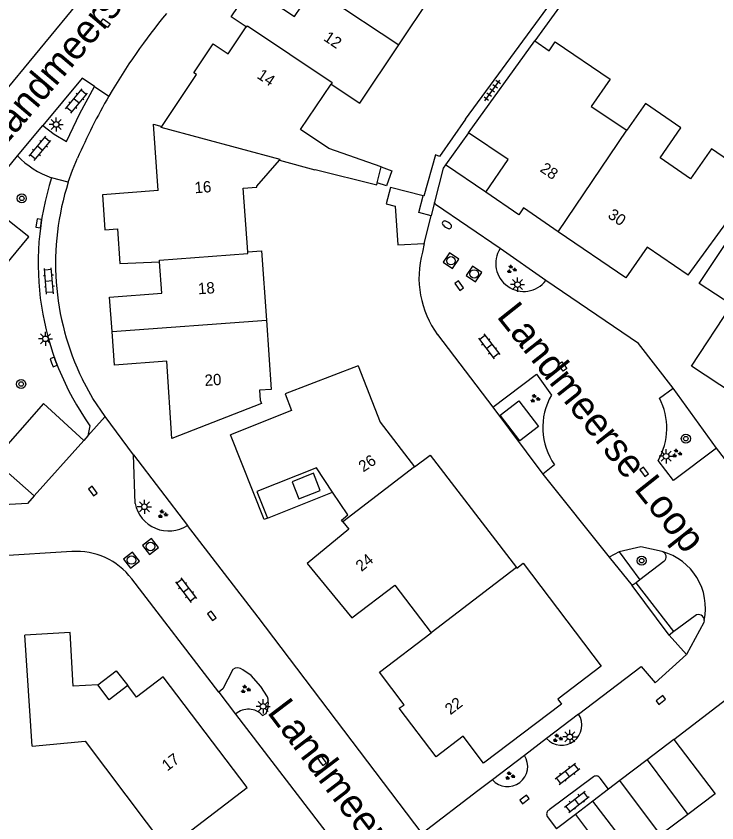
# Model space of a CAD drawing. Extents: x 126000 to 131009, y 393000 to 395500.
# Drawn here: x 130817.8 to 130879.7, y 395182 to 395253.4 of the extents above; entities that cross this region are included whole.
import ezdxf

# ---------------------------------------------------------------- set-up
doc = ezdxf.new("R2010")
doc.units = 0
for name, color, linetype in [('gg-afsc-erfafscheiding', 7, 'Continuous'), ('gg-afsc-muur', 7, 'Continuous'), ('gg-anno-huisnummerreeks BGT', 7, 'Continuous'), ('gg-anno-openbare ruimte label', 7, 'Continuous'), ('gg-bbg-bijgebouw', 7, 'Continuous'), ('gg-bbg-gedigitaliseerde bebouwing', 7, 'Continuous'), ('gg-bbg-gedigitaliseerde bijgebouw', 7, 'Continuous'), ('gg-bbg-hoofdgebouw', 7, 'Continuous'), ('gg-bbg-luifel en loopbrug', 7, 'Continuous'), ('gg-bbg-tussenscheiding', 7, 'Continuous'), ('gg-knt-verharding', 7, 'Continuous'), ('gg-knt-verharding nz', 7, 'Continuous'), ('gt-grn-vlakafsluiter', 7, 'Continuous'), ('gt-grn-weggrens', 7, 'Continuous'), ('gt-symb-boom', 7, 'Continuous'), ('gt-symb-brandkraan', 7, 'Continuous'), ('gt-symb-groenvak', 7, 'Continuous'), ('gt-symb-klinker verharding', 7, 'Continuous'), ('gt-symb-kolk', 7, 'Continuous'), ('gt-symb-kolk center center', 7, 'Continuous'), ('gt-symb-lichtmast', 7, 'Continuous'), ('gt-symb-rioolschacht', 7, 'Continuous'), ('gt-symb-tegel verharding', 7, 'Continuous')]:
    doc.layers.add(name, color=color, linetype=linetype)

# ---------------------------------------------------------------- blocks, each defined once
blk = doc.blocks.new('gt0-BOOM')
at = {"layer": 'gt-symb-boom'}
for radius in [0.4, 0.2]:
    blk.add_circle((0, 0), radius, dxfattribs=at)
blk = doc.blocks.new('gt0-KOLK')
at = {"layer": 'gt-symb-kolk'}
blk.add_lwpolyline([(0, 0), (0.375, 0), (0.375, 0.4), (-0.375, 0.4), (-0.375, 0), (0, 0)], dxfattribs=at)
blk = doc.blocks.new('gt0-LMAST')
at = {"layer": 'gt-symb-lichtmast'}
for p, q in [((-0.182, 0.173), (-0.447, 0.438)), ((-0.005, 0.246), (-0.005, 0.621)), ((0.172, 0.173), (0.437, 0.438)), ((-0.255, -0.004), (-0.63, -0.004)), ((-0.182, -0.181), (-0.447, -0.446)), ((-0.005, -0.254), (-0.005, -0.629)), ((0.437, -0.446), (0.172, -0.181)), ((0.245, -0.004), (0.62, -0.004))]:
    blk.add_line(p, q, dxfattribs=at)
blk.add_circle((-0.005, -0.004), 0.25, dxfattribs=at)
blk = doc.blocks.new('gt0-GRVAK')
at = {"layer": 'gt-symb-groenvak'}
for p, q in [((-0.11, 0.189), (-0.228, 0.24)), ((-0.182, 0.153), (0.088, 0.153)), ((-0.091, 0.211), (-0.156, 0.322)), ((-0.047, 0.214), (-0.047, 0.393)), ((-0.004, 0.211), (0.061, 0.322)), ((0.015, 0.189), (0.133, 0.24)), ((0.262, -0.052), (0.197, 0.059)), ((0.305, -0.049), (0.305, 0.13)), ((0.349, -0.052), (0.414, 0.059)), ((-0.245, -0.228), (-0.363, -0.177)), ((-0.318, -0.264), (-0.047, -0.264)), ((-0.226, -0.206), (-0.291, -0.095)), ((-0.183, -0.203), (-0.183, -0.024)), ((-0.139, -0.206), (-0.074, -0.095)), ((-0.12, -0.228), (-0.002, -0.177)), ((0.243, -0.074), (0.125, -0.023)), ((0.17, -0.11), (0.441, -0.11)), ((0.368, -0.074), (0.486, -0.023))]:
    blk.add_line(p, q, dxfattribs=at)
blk = doc.blocks.new('gt0-KOLKCC')
at = {"layer": 'gt-symb-kolk center center'}
blk.add_lwpolyline([(-0.375, 0.2), (0.375, 0.2), (0.375, -0.2), (-0.375, -0.2)], close=True, dxfattribs=at)
blk = doc.blocks.new('gt0-KL1')
at = {"layer": 'gt-symb-klinker verharding'}
for p, q in [((-1.15, 0.3), (1.15, 0.3)), ((-1, -0.3), (-1, 0.3)), ((-0.5, 0.3), (-0.5, 0.45)), ((0, -0.3), (0, 0.3)), ((0.5, 0.3), (0.5, 0.45)), ((1, -0.3), (1, 0.3)), ((-1.15, -0.3), (1.15, -0.3)), ((-0.5, -0.45), (-0.5, -0.3)), ((0.5, -0.45), (0.5, -0.3))]:
    blk.add_line(p, q, dxfattribs=at)
blk = doc.blocks.new('gt0-RS')
at = {"layer": 'gt-symb-rioolschacht'}
blk.add_lwpolyline([(-0.5, -0.5), (0.5, -0.5), (0.5, 0.5), (-0.5, 0.5)], close=True, dxfattribs=at)
blk.add_circle((0, 0), 0.375, dxfattribs=at)
blk = doc.blocks.new('gt0-TEG1')
at = {"layer": 'gt-symb-tegel verharding'}
for p, q in [((-1.125, 0), (1.125, 0)), ((-0.9, -0.25), (-0.9, 0.25)), ((-0.45, -0.25), (-0.45, 0.25)), ((0, -0.25), (0, 0.25)), ((0.45, -0.25), (0.45, 0.25)), ((0.9, -0.25), (0.9, 0.25))]:
    blk.add_line(p, q, dxfattribs=at)
blk = doc.blocks.new('gt0-BR')
at = {"layer": 'gt-symb-brandkraan'}
for centre, radius, start, end in [((-0.244, 0), 0.206, 107.56694, 252.43307), ((0.599, -2.664), 3, 106.89205, 107.56694), ((0, -0.691), 0.938, 73.10799, 106.89205), ((-0.599, -2.664), 3, 72.43309, 73.10799), ((0.244, 0), 0.206, 287.56695, 72.43309), ((0.599, 2.664), 3, 252.43307, 253.10797), ((0, 0.691), 0.938, 253.10797, 286.89206), ((-0.599, 2.664), 3, 286.89206, 287.56695)]:
    blk.add_arc(centre, radius, start, end, dxfattribs=at)

msp = doc.modelspace()

# ---------------------------------------------------------------- linework, layer by layer
at = {"layer": 'gg-afsc-erfafscheiding'}
for p, q in [((130853.847, 395233.251), (130853.689, 395232.488)), ((130828.142, 395214.566), (130825.628, 395217.946)), ((130828.142, 395214.566), (130832.92, 395208.312)), ((130871.16, 395185.743), (130870.166, 395184.986)), ((130858.611, 395184.836), (130853.667, 395181.062)), ((130870.166, 395184.986), (130868.78, 395183.931)), ((130867.226, 395182.747), (130865.549, 395181.471))]:
    msp.add_line(p, q, dxfattribs=at)
for points in [[(130857.504, 395244.259), (130870.589, 395262.093), (130871.329, 395261.844), (130863.64, 395251.18)], [(130857.504, 395244.259), (130855.193, 395240.961), (130854.844, 395241.093)], [(130855.73, 395240.215), (130855.525, 395239.931), (130854.771, 395236.918)], [(130825.628, 395217.946), (130824.555, 395219.552), (130823.62, 395221.242)], [(130853.667, 395181.062), (130839.16, 395200.202), (130832.92, 395208.312)]]:
    msp.add_lwpolyline(points, dxfattribs=at)
msp.add_arc((130861.938, 395230.242), 8.55, 164.7704, 216.16415, dxfattribs=at)
at = {"layer": 'gg-afsc-muur'}
for points in [[(130854.844, 395241.093), (130853.831, 395237.454), (130853.766, 395237.468)], [(130875.936, 395189.374), (130881.017, 395193.285), (130881.297, 395192.908)]]:
    msp.add_lwpolyline(points, dxfattribs=at)
at = {"layer": 'gg-bbg-bijgebouw'}
for p, q in [((130853.847, 395233.251), (130854.475, 395235.715)), ((130851.511, 395233.157), (130853.847, 395233.251)), ((130875.936, 395189.374), (130873.567, 395187.573)), ((130873.567, 395187.573), (130871.16, 395185.743))]:
    msp.add_line(p, q, dxfattribs=at)
msp.add_lwpolyline([(130854.475, 395235.715), (130853.389, 395235.992), (130853.766, 395237.468)], dxfattribs=at)
at = {"layer": 'gg-bbg-gedigitaliseerde bebouwing'}
for p, q in [((130851.595, 395250.837), (130854.832, 395255.688)), ((130857.782, 395243.055), (130863.64, 395251.18)), ((130850.056, 395240.035), (130845.42, 395241.66)), ((130849.707, 395238.642), (130850.056, 395240.035)), ((130877.195, 395230.462), (130883.31, 395238.88)), ((130878.173, 395229.737), (130882.03, 395235.54)), ((130819.19, 395188.8), (130818.535, 395198.597)), ((130831.06, 395179.69), (130838.2, 395185.127))]:
    msp.add_line(p, q, dxfattribs=at)
for points in [[(130863.64, 395251.18), (130864.896, 395250.319), (130865.441, 395251.114), (130870.291, 395247.79), (130868.628, 395245.39), (130871.775, 395243.276)], [(130845.62, 395247.37), (130848.16, 395245.69), (130851.595, 395250.837)], [(130845.42, 395241.66), (130842.91, 395243.36), (130845.62, 395247.37)], [(130883.31, 395238.88), (130879.25, 395241.65), (130877.42, 395238.98), (130874.73, 395240.83), (130876.561, 395243.493), (130873.413, 395245.658), (130871.775, 395243.276)], [(130838.246, 395232.526), (130837.83, 395238.15), (130839.06, 395238.24), (130839.05, 395238.33), (130841.05, 395240.63)], [(130841.05, 395240.63), (130844.17, 395239.78), (130844.197, 395239.821)], [(130844.197, 395239.821), (130849.66, 395238.453), (130849.707, 395238.642)], [(130819.19, 395188.8), (130823.88, 395189.22), (130831.06, 395179.69)]]:
    msp.add_lwpolyline(points, dxfattribs=at)
at = {"layer": 'gg-bbg-gedigitaliseerde bijgebouw'}
msp.add_line((130868.78, 395183.931), (130867.226, 395182.747), dxfattribs=at)
for points in [[(130853.766, 395237.468), (130850.867, 395238.207), (130850.501, 395236.771), (130851.291, 395236.57), (130851.511, 395233.157)], [(130860.573, 395218.077), (130862.233, 395219.349), (130863.971, 395217.082), (130862.311, 395215.81), (130860.573, 395218.077)], [(130875.936, 395189.374), (130879.59, 395184.56), (130877.162, 395182.747)], [(130877.162, 395182.747), (130874.74, 395180.93), (130871.16, 395185.743)], [(130867.226, 395182.747), (130870.782, 395178.031), (130872.361, 395179.222), (130868.78, 395183.931)]]:
    msp.add_lwpolyline(points, dxfattribs=at)
at = {"layer": 'gg-bbg-hoofdgebouw'}
for points in [[(130838.099, 395252.418), (130836.789, 395253.317), (130838.516, 395255.916), (130842.379, 395253.338), (130844.054, 395255.844)], [(130830.647, 395243.628), (130833.71, 395248.215), (130833.478, 395248.376), (130835.194, 395250.933), (130836.516, 395250.05), (130838.099, 395252.418)], [(130830.324, 395237.941), (130829.905, 395243.811), (130830.647, 395243.628)], [(130859.293, 395237.793), (130861.271, 395240.683), (130857.782, 395243.055)], [(130830.324, 395237.941), (130825.405, 395237.57), (130825.619, 395234.465), (130826.732, 395234.546), (130826.94, 395231.494), (130830.449, 395231.633)], [(130865.706, 395234.304), (130862.623, 395236.407), (130862.217, 395235.806), (130859.293, 395237.793)], [(130877.195, 395230.462), (130873.56, 395232.942), (130871.701, 395230.216), (130865.706, 395234.304)], [(130838.246, 395232.526), (130839.467, 395232.612), (130839.893, 395226.492)], [(130826.239, 395225.49), (130826.02, 395228.521), (130830.64, 395228.854), (130830.449, 395231.633)], [(130883.716, 395218.299), (130877.483, 395222.41), (130881.062, 395227.832), (130878.173, 395229.737)], [(130839.893, 395226.492), (130840.321, 395220.352), (130839.292, 395220.29), (130839.346, 395219.405), (130839.474, 395219.119), (130831.537, 395216.013)], [(130831.537, 395216.013), (130831.086, 395222.84), (130826.455, 395222.503), (130826.239, 395225.49)], [(130847.998, 395222.448), (130841.55, 395219.97), (130842.108, 395218.477), (130836.706, 395216.341)], [(130847.998, 395222.448), (130849.961, 395217.455), (130852.994, 395213.508)], [(130839.986, 395208.976), (130839.689, 395208.858), (130836.706, 395216.341)], [(130852.994, 395213.508), (130854.372, 395214.542), (130862.007, 395204.583)], [(130845.747, 395211.265), (130844.314, 395213.408), (130839.055, 395211.317), (130839.986, 395208.976)], [(130846.662, 395208.629), (130846.524, 395208.797), (130847.087, 395209.26), (130845.747, 395211.265)], [(130846.662, 395208.629), (130847.197, 395207.979), (130843.505, 395204.945), (130847.462, 395200.13), (130851.252, 395203.021), (130854.462, 395198.812)], [(130862.007, 395204.583), (130862.037, 395204.544), (130862.595, 395204.969), (130869.515, 395195.878), (130865.66, 395192.945), (130865.99, 395192.508), (130859.105, 395187.299), (130857.304, 395189.66), (130854.91, 395187.842), (130851.627, 395192.144), (130852.076, 395192.461), (130849.891, 395195.326), (130854.462, 395198.812)], [(130824.978, 395194.228), (130822.818, 395194.097), (130822.536, 395198.844), (130818.535, 395198.597)], [(130838.2, 395185.127), (130830.757, 395194.912), (130828.414, 395193.13), (130827.628, 395194.144)], [(130827.628, 395194.144), (130825.997, 395192.896), (130824.978, 395194.228)]]:
    msp.add_lwpolyline(points, dxfattribs=at)
at = {"layer": 'gg-bbg-luifel en loopbrug'}
for p, q in [((130857.782, 395243.055), (130855.73, 395240.215)), ((130859.293, 395237.793), (130855.73, 395240.215)), ((130839.986, 395208.976), (130845.747, 395211.265))]:
    msp.add_line(p, q, dxfattribs=at)
for points in [[(130850.056, 395240.035), (130850.995, 395239.706), (130850.522, 395238.356), (130849.707, 395238.642)], [(130842.161, 395212.178), (130842.764, 395210.659), (130844.662, 395211.413), (130844.059, 395212.932), (130842.161, 395212.178)], [(130824.978, 395194.228), (130826.601, 395195.469), (130827.628, 395194.144)]]:
    msp.add_lwpolyline(points, dxfattribs=at)
at = {"layer": 'gg-bbg-tussenscheiding'}
for p, q in [((130844.054, 395255.844), (130851.595, 395250.837)), ((130865.706, 395234.304), (130871.775, 395243.276)), ((130826.239, 395225.49), (130839.893, 395226.492)), ((130852.994, 395213.508), (130846.662, 395208.629)), ((130862.007, 395204.583), (130854.462, 395198.812)), ((130873.567, 395187.573), (130877.162, 395182.747))]:
    msp.add_line(p, q, dxfattribs=at)
for points in [[(130838.099, 395252.418), (130838.141, 395252.389), (130838.22, 395252.52), (130845.71, 395247.5), (130845.62, 395247.37)], [(130841.05, 395240.63), (130841.1, 395240.7), (130830.586, 395243.537), (130830.647, 395243.628)], [(130830.449, 395231.633), (130830.44, 395231.79), (130838.24, 395232.37), (130838.246, 395232.526)]]:
    msp.add_lwpolyline(points, dxfattribs=at)
at = {"layer": 'gg-knt-verharding'}
for p, q in [((130828.985, 395261.56), (130799.354, 395225.627)), ((130815.085, 395237.613), (130817.876, 395241.015)), ((130854.771, 395236.918), (130854.475, 395235.715)), ((130854.839, 395236.709), (130854.771, 395236.918)), ((130860.565, 395232.824), (130854.839, 395236.709)), ((130864.615, 395229.988), (130860.565, 395232.824)), ((130855.036, 395225.197), (130859.911, 395218.778)), ((130874.656, 395219.575), (130875.86, 395220.453)), ((130879.708, 395215.16), (130875.86, 395220.453)), ((130859.911, 395218.778), (130864.352, 395212.865)), ((130824.284, 395217.145), (130824.108, 395216.246)), ((130824.108, 395216.246), (130823.746, 395215.841)), ((130888.728, 395203.366), (130879.708, 395215.16)), ((130828.291, 395210.26), (130828.142, 395214.566)), ((130865.379, 395213.677), (130864.352, 395212.865)), ((130864.352, 395212.865), (130870.217, 395205.501)), ((130822.689, 395206.015), (130809.241, 395205.184)), ((130871.085, 395205.977), (130870.217, 395205.501)), ((130870.217, 395205.501), (130872.259, 395202.995)), ((130871.085, 395205.977), (130872.917, 395203.492)), ((130875.056, 395205.139), (130872.917, 395203.492)), ((130835.686, 395193.568), (130827.983, 395203.603)), ((130872.593, 395203.243), (130872.259, 395202.995)), ((130872.917, 395203.492), (130872.593, 395203.243)), ((130875.92, 395198.921), (130872.593, 395203.243)), ((130877.822, 395200.331), (130875.92, 395198.921)), ((130875.92, 395198.921), (130875.507, 395198.615)), ((130877.053, 395196.9), (130875.507, 395198.615)), ((130867.513, 395191.631), (130873.04, 395195.85)), ((130835.686, 395193.568), (130837.176, 395191.627)), ((130837.176, 395191.627), (130847.99, 395177.54)), ((130839.563, 395191.505), (130839.866, 395191.684)), ((130864.676, 395189.465), (130862.72, 395187.973)), ((130859.883, 395185.807), (130858.611, 395184.836))]:
    msp.add_line(p, q, dxfattribs=at)
for points in [[(130824.699, 395247.16), (130823.611, 395247.889), (130820.129, 395243.716)], [(130820.129, 395243.716), (130821.135, 395242.95), (130822.207, 395242.28), (130823.38, 395244.758), (130824.699, 395247.16)], [(130822.369, 395238.677), (130822.753, 395239.75), (130823.191, 395240.803)], [(130807.847, 395227.884), (130811.45, 395224.894), (130818.879, 395233.841), (130815.153, 395236.789)], [(130875.86, 395220.453), (130872.795, 395224.402), (130864.615, 395229.988)], [(130859.911, 395218.778), (130863.773, 395221.701), (130865.116, 395219.847)], [(130823.746, 395215.841), (130820.166, 395219.107), (130815.763, 395214.094), (130819.355, 395210.932)], [(130879.708, 395215.16), (130875.897, 395212.301), (130874.543, 395214.069)], [(130819.355, 395210.932), (130818.754, 395210.26), (130812.871, 395209.935)], [(130874.909, 395206.006), (130873.013, 395206.438), (130871.085, 395205.977)], [(130878.615, 395199.91), (130878.573, 395199.731), (130877.053, 395196.9)], [(130873.04, 395195.85), (130874.29, 395194.403), (130877.053, 395196.9)], [(130836.927, 395195.572), (130836.029, 395193.867), (130835.686, 395193.568)], [(130839.998, 395193.146), (130839.403, 395194.073), (130838.539, 395195.041), (130837.807, 395195.556)]]:
    msp.add_lwpolyline(points, dxfattribs=at)
for centre, radius, start, end in [((130872.068, 395219.591), 53.283, 140.30704, 149.90684), ((130872.096, 395219.594), 53.306, 149.92436, 156.55487), ((130823.454, 395246.413), 7.763, 224.06098, 250.76621), ((130844.483, 395231.494), 24.777, 162.1622, 215.39017), ((130844.64, 395231.513), 23.395, 162.16729, 206.04084), ((130862.657, 395231.501), 2.475, 147.68948, 322.30749), ((130870.025, 395216.966), 5.692, 149.58798, 215.2936), ((130869.613, 395216.924), 5.697, 329.92048, 27.72808), ((130831.273, 395210.873), 3.045, 191.62056, 302.73426), ((130823.072, 395199.839), 6.188, 37.46602, 93.545), ((130874.76, 395205.535), 0.494, 306.82325, 72.42274), ((130878.119, 395199.932), 0.497, 357.42506, 126.64769), ((130837.356, 395194.979), 0.732, 52.0206, 125.89614), ((130838.009, 395192.589), 2.065, 334.02601, 15.65581), ((130838.309, 395190.375), 1.688, 42.01698, 132.13132), ((130866.008, 395190.661), 1.79, 221.92941, 32.7928), ((130861.215, 395187.003), 1.79, 221.92941, 32.7928)]:
    msp.add_arc(centre, radius, start, end, dxfattribs=at)
at = {"layer": 'gg-knt-verharding nz'}
for p, q in [((130823.746, 395215.841), (130819.355, 395210.932)), ((130867.513, 395191.631), (130864.676, 395189.465)), ((130862.72, 395187.973), (130859.883, 395185.807)), ((130868.818, 395186.08), (130864.898, 395183.142)), ((130870.166, 395184.986), (130869.406, 395185.959)), ((130864.743, 395182.57), (130865.549, 395181.471))]:
    msp.add_line(p, q, dxfattribs=at)
for centre, radius, start, end in [((130873.552, 395201.007), 5.18, 347.77799, 74.81616), ((130869.056, 395185.745), 0.41, 31.36638, 125.37735), ((130865.082, 395182.785), 0.401, 117.22542, 212.45089)]:
    msp.add_arc(centre, radius, start, end, dxfattribs=at)
at = {"layer": 'gt-grn-vlakafsluiter'}
msp.add_line((130875.507, 395198.615), (130872.259, 395202.995), dxfattribs=at)
at = {"layer": 'gt-grn-weggrens'}
for p, q in [((130824.699, 395247.16), (130825.967, 395246.308)), ((130817.876, 395241.015), (130820.129, 395243.716)), ((130822.369, 395238.677), (130820.897, 395239.084)), ((130825.628, 395217.946), (130824.108, 395216.246))]:
    msp.add_line(p, q, dxfattribs=at)

# ---------------------------------------------------------------- block references
at = {"layer": 'gt-symb-boom'}
for p in [(130818.261, 395237.253), (130818.204, 395220.829), (130873.085, 395205.198)]:
    msp.add_blockref('gt0-BOOM', p, dxfattribs=at)
at = {"layer": 'gt-symb-boom', "rotation": 90}
msp.add_blockref('gt0-BOOM', (130876.995, 395216.001), dxfattribs=at)
at = {"layer": 'gt-symb-brandkraan', "rotation": -34.198643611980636}
msp.add_blockref('gt0-BR', (130855.861, 395234.918), dxfattribs=at)
at = {"layer": 'gt-symb-groenvak'}
for p in [(130861.567, 395230.977), (130863.641, 395219.539), (130876.195, 395214.694), (130830.71, 395209.322), (130838.037, 395193.818), (130865.639, 395189.498), (130861.427, 395186.162)]:
    msp.add_blockref('gt0-GRVAK', p, dxfattribs=at)
at = {"layer": 'gt-symb-klinker verharding'}
for p, rotation in [((130823.094, 395245.882), 50.15042857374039), ((130819.875, 395241.689), 50.15042857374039), ((130820.664, 395229.939), 94.644721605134), ((130859.595, 395224.165), -52.763341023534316), ((130832.779, 395202.599), -52.55716365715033), ((130866.521, 395186.349), 37.5685920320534), ((130867.357, 395183.868), 38.176537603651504)]:
    msp.add_blockref('gt0-KL1', p, dxfattribs=dict(at, rotation=rotation))
at = {"layer": 'gt-symb-kolk'}
for p, rotation in [((130819.959, 395235.02), 82.12907950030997), ((130856.788, 395229.412), -53.21030035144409), ((130820.892, 395222.703), -69.82605505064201), ((130873.156, 395212.941), -53.21030035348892), ((130824.384, 395211.241), -52.47682811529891), ((130834.905, 395200.198), -52.84362584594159), ((130874.911, 395192.718), 37.36253068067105), ((130844.658, 395187.385), -52.843625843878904), ((130862.841, 395183.919), 37.36253068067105)]:
    msp.add_blockref('gt0-KOLK', p, dxfattribs=dict(at, rotation=rotation))
at = {"layer": 'gt-symb-kolk center center'}
for p, rotation in [((130825.657, 395252.758), -34.61180637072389), ((130866.081, 395222.385), -54.069481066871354)]:
    msp.add_blockref('gt0-KOLKCC', p, dxfattribs=dict(at, rotation=rotation))
at = {"layer": 'gt-symb-lichtmast'}
for p in [(130821.304, 395243.796), (130862.111, 395229.627), (130820.356, 395224.832), (130875.252, 395214.437), (130829.108, 395209.974), (130839.61, 395192.314), (130866.733, 395189.613)]:
    msp.add_blockref('gt0-LMAST', p, dxfattribs=at)
at = {"layer": 'gt-symb-rioolschacht'}
for p, rotation in [((130856.223, 395231.737), -34.19864361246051), ((130858.268, 395230.571), -34.19864361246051), ((130829.647, 395206.455), -52.476828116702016), ((130827.959, 395205.253), -52.47682811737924)]:
    msp.add_blockref('gt0-RS', p, dxfattribs=dict(at, rotation=rotation))
at = {"layer": 'gt-symb-tegel verharding', "rotation": 54.24239066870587}
msp.add_blockref('gt0-TEG1', (130859.873, 395246.793), dxfattribs=at)

# ---------------------------------------------------------------- texts
at = {"layer": 'gg-anno-huisnummerreeks BGT'}
for s, rotation, p in [('12', 326.2, (130844.879, 395251.279)), ('14', 326.2, (130838.989, 395247.949)), ('28', 325.7, (130864.021, 395239.69)), ('16', 4.1, (130833.573, 395237.703)), ('30', 325.7, (130870.019, 395235.6)), ('18', 4, (130833.877, 395228.765)), ('20', 3.8, (130834.461, 395220.653)), ('26', 33.8, (130848.464, 395212.999)), ('24', 39.4, (130848.303, 395204.184)), ('22', 37.4, (130856.165, 395191.51)), ('17', 37.2, (130831.124, 395186.538))]:
    msp.add_text(s, height=1, rotation=rotation, dxfattribs=at).set_placement(p)
at = {"layer": 'gg-anno-openbare ruimte label'}
for rotation, p in [(49.6, (130816.428, 395241.432)), (308.5, (130860.197, 395226.795)), (307.2, (130839.902, 395191.774))]:
    msp.add_text('Landmeerse Loop', height=2.5, rotation=rotation, dxfattribs=at).set_placement(p)

doc.saveas('drawing.dxf')
